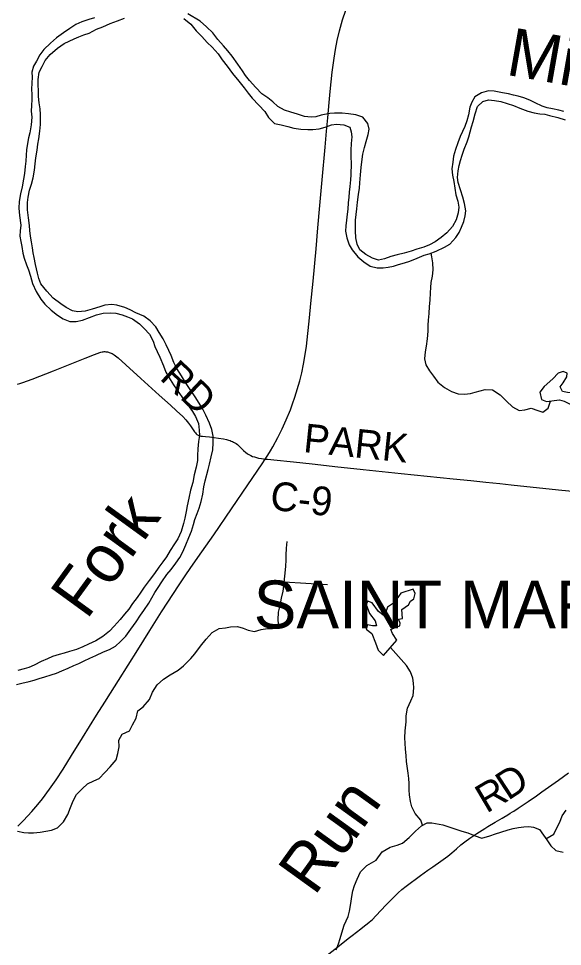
# Model space of a CAD drawing. Extents: x 1451455 to 1749751, y 218250 to 574981.
# Drawn here: x 1565667 to 1571350, y 440949 to 450636 of the extents above; entities that cross this region are included whole.
import ezdxf

# ---------------------------------------------------------------- set-up
doc = ezdxf.new("R2010")
doc.units = 0
for name, color, linetype in [('GM_X_Corporation_Text', 7, 'Continuous'), ('GM_X_County_Road', 7, 'Continuous'), ('GM_X_County_Road_Text', 7, 'Continuous'), ('GM_X_Major_River', 7, 'Continuous'), ('GM_X_Major_River_Text', 7, 'Continuous'), ('GM_X_Minor_Lake', 7, 'Continuous'), ('GM_X_Minor_River', 7, 'Continuous'), ('GM_X_Minor_River_Text', 7, 'Continuous'), ('GM_X_Township_Road', 7, 'Continuous'), ('GM_X_Township_Road_Text', 7, 'Continuous'), ('GM_X_US_Route', 7, 'Continuous')]:
    doc.layers.add(name, color=color, linetype=linetype)

msp = doc.modelspace()

# ---------------------------------------------------------------- linework, layer by layer
at = {"layer": 'GM_X_County_Road'}
for points in [[(1568244.8, 446037.9), (1568268.3, 446036), (1568605.4, 446000.4), (1568766.5, 445982.6), (1568971.1, 445959.8), (1569269.6, 445928.2), (1569666.6, 445887.6), (1570208.3, 445832.1), (1570394.5, 445813.5), (1570550.9, 445795.1), (1570694.5, 445781.2), (1570815.3, 445769.2), (1571308, 445717.4), (1571774.9, 445670.8), (1572065.4, 445641.3), (1572329.9, 445614.4), (1572611.1, 445584.1)], [(1568890.3, 440857.9), (1569019.8, 440958.4), (1569112.2, 441032), (1569153.7, 441064), (1569244.9, 441133.1), (1569283.3, 441162.6), (1569311.3, 441184.4), (1569331, 441201), (1569364.9, 441231.4), (1569401.5, 441268.5), (1569509.1, 441383), (1569563.4, 441440), (1569607.7, 441483.9), (1569624.3, 441499.7), (1569633.7, 441508.6), (1569673.2, 441543.2), (1569717.5, 441577.6), (1569868.3, 441688.3), (1569945, 441744.1), (1569997.3, 441779.7), (1570079.5, 441838.1), (1570153, 441890), (1570195.5, 441925.4), (1570244.5, 441968.7), (1570288.3, 442008.4), (1570329.2, 442041.6), (1570382.8, 442079.8), (1570454, 442126.8), (1570540.2, 442181.1), (1570571.2, 442199.6), (1570647.2, 442244.9), (1570695.1, 442273.5), (1570720.4, 442288.6), (1570737.5, 442298.8), (1570779.4, 442324.3), (1570804.6, 442339.8), (1570829.8, 442355.1), (1570841.2, 442361.9), (1570888.2, 442391.6), (1570991.4, 442460.5), (1571080, 442522.4), (1571136.1, 442562.4), (1571309.6, 442686.2), (1571413.5, 442760.7)]]:
    msp.add_lwpolyline(points, dxfattribs=at)
at = {"layer": 'GM_X_Major_River'}
msp.add_line((1567563.8, 450608.8), (1567434.8, 450687.3), dxfattribs=at)
for points in [[(1566460.5, 450643.1), (1566402, 450626.1), (1566329.2, 450601.4), (1566264.5, 450574.6), (1566201.5, 450531.7), (1566136.4, 450488.8), (1566065.1, 450434), (1565999.9, 450379.2), (1565930.4, 450312.3), (1565891.2, 450257), (1565855.8, 450191.5), (1565822.7, 450138.1), (1565807.5, 450076.3), (1565810.5, 450024.1), (1565805.3, 449962.2), (1565804.1, 449900.1), (1565805, 449842), (1565806.1, 449789.9), (1565800.9, 449729.9), (1565799.7, 449667.9), (1565804.6, 449605.7), (1565799.1, 449527.7), (1565785.5, 449443.8), (1565770.4, 449392), (1565761.3, 449332.1), (1565751.9, 449264.2), (1565746.9, 449210.2), (1565743.7, 449148.2), (1565736.6, 449092.2), (1565729.2, 449018.3), (1565720.1, 448960.4), (1565706.6, 448880.5), (1565689.1, 448806.7), (1565673.5, 448724.9), (1565670.2, 448656.9), (1565676.7, 448578.6), (1565690.9, 448478.2), (1565683.8, 448420.3), (1565680.7, 448364.3), (1565691.7, 448308), (1565702.7, 448255.7), (1565713.5, 448185.4), (1565724.5, 448133.2), (1565749.3, 448066.6), (1565770.4, 448012.2), (1565791.2, 447945.7), (1565813.9, 447871.2), (1565852.5, 447788.4), (1565899.1, 447707.4), (1565942.3, 447654.5), (1566007.3, 447593.3), (1566072.5, 447538), (1566134.1, 447502.8), (1566203.8, 447473.5), (1566268, 447472.3), (1566336.6, 447489.1), (1566409.3, 447513.8), (1566482.1, 447544.5), (1566552.7, 447559.3), (1566625, 447563.9), (1566683.1, 447560.9), (1566749.1, 447543.6), (1566806.9, 447522.5), (1566858.6, 447499.6), (1566929.9, 447448.2), (1566981.2, 447401.2), (1567034.3, 447342.1), (1567073, 447269.3), (1567092, 447210.9), (1567117.1, 447160.4), (1567144.1, 447099.8), (1567180.6, 447011), (1567207.4, 446944.4), (1567252.1, 446867.5), (1567285.2, 446812.8), (1567324.3, 446756), (1567373.1, 446687.1), (1567433.8, 446605.8), (1567484.6, 446532.8), (1567517.7, 446480.1), (1567548.5, 446407.5), (1567555.2, 446339.3), (1567556.2, 446283.2), (1567546.9, 446219.3), (1567539.5, 446145.3)], [(1567384.7, 445068.7), (1567414.1, 445140.3), (1567447.7, 445219.8), (1567475, 445283.3), (1567494.4, 445353.1), (1567509.4, 445404.9), (1567534.8, 445470.5), (1567555.9, 445526.2), (1567575.2, 445593.9), (1567592.8, 445671.7), (1567604.3, 445747.6), (1567617.5, 445811.4), (1567647.8, 445927), (1567660.9, 445982.9), (1567678.4, 446060.6), (1567695.8, 446132.4), (1567701.3, 446206.4), (1567700.6, 446276.5), (1567685.8, 446346.9), (1567661, 446413.4), (1567624.4, 446496.2), (1567593.5, 446556.9), (1567554.6, 446621.6), (1567511.7, 446688.5), (1567468.7, 446751.4), (1567412.1, 446836.5), (1567371.2, 446905.4), (1567322.5, 446982.4), (1567289.6, 447045.1), (1567260.9, 447117.7), (1567237.8, 447172.2), (1567208.8, 447228.8), (1567179.9, 447293.4), (1567135, 447360.3), (1567099.9, 447417), (1567042.9, 447480.2), (1566975.6, 447527.5), (1566894, 447565), (1566834.3, 447594.1), (1566778.6, 447619.2), (1566694.8, 447644.8), (1566640.7, 447649.8), (1566570.3, 447643), (1566517.8, 447628), (1566435, 447601.5), (1566362.4, 447582.8), (1566288, 447576.1), (1566232, 447585.2), (1566164.4, 447618.4), (1566109, 447659.5), (1566029.8, 447717), (1565962.9, 447790.3), (1565900.1, 447867.6), (1565879.1, 447924.1), (1565866.1, 447976.4), (1565845.7, 448068.9), (1565831, 448141.2), (1565820, 448191.5), (1565812.9, 448243.7), (1565802, 448304), (1565793.1, 448364.2), (1565786.2, 448424.4), (1565781.2, 448474.6), (1565772.6, 448554.8), (1565762.2, 448639.2), (1565759.6, 448715.3), (1565766.7, 448771.3), (1565782.1, 448843.1), (1565803.4, 448908.8), (1565820.7, 448972.5), (1565832.2, 449052.4), (1565839.5, 449118.4), (1565848.7, 449182.3), (1565860.3, 449262.2), (1565869.5, 449324.1), (1565878.6, 449380), (1565888.1, 449460), (1565895.5, 449531.9), (1565896.5, 449586), (1565895.5, 449636.1), (1565892.5, 449692.2), (1565883.7, 449756.4), (1565874.9, 449822.7), (1565873.9, 449874.8), (1565873.3, 449950.9), (1565872.3, 450001), (1565883.8, 450076.9), (1565914.9, 450134.4), (1565946.3, 450197.9), (1565997.6, 450261), (1566073.2, 450327.8), (1566144.3, 450376.5), (1566197, 450401.6), (1566247.6, 450424.7), (1566298.2, 450445.8), (1566348.7, 450464.9), (1566403.3, 450483.9), (1566482.3, 450524.5), (1566547.1, 450551.4), (1566626, 450586), (1566700.8, 450612.6)], [(1566700.8, 450612.6), (1566773.6, 450639.4)], [(1567393.7, 450638), (1567466.9, 450578.6), (1567523.8, 450509.4), (1567582.9, 450450.3), (1567637.9, 450387.2), (1567689.1, 450336.2), (1567752, 450266.9), (1567795, 450204.1), (1567846, 450141), (1567902.7, 450061.9), (1567967.4, 449982.6), (1568024.3, 449911.5), (1568065.4, 449858.6), (1568108.6, 449803.8), (1568179.5, 449732.4), (1568240.4, 449665.2), (1568279.4, 449602.4), (1568340.4, 449539.2), (1568410.4, 449525.9), (1568480.4, 449510.6), (1568544.3, 449493.4), (1568618.3, 449482), (1568690.5, 449476.7), (1568742.7, 449477.7), (1568809.1, 449486.5), (1568871.6, 449501.4), (1568938.3, 449526.2), (1568988.7, 449535.3), (1569064.8, 449525.9), (1569128.5, 449502.7), (1569143.6, 449452.3), (1569148.7, 449400.2), (1569143.4, 449332.2), (1569140, 449262.1), (1569138.7, 449190.1), (1569141.5, 449125.9), (1569139.2, 449005.8), (1569136.2, 448953.8), (1569128.8, 448881.8), (1569121.7, 448823.9), (1569116.7, 448771.9), (1569111.6, 448711.9), (1569108.3, 448645.9), (1569101.3, 448594), (1569094.1, 448530), (1569086.9, 448472.1), (1569081.9, 448418.1), (1569096.6, 448345.7), (1569121.3, 448273.2), (1569154.4, 448220.5), (1569211.3, 448149.3), (1569274.5, 448096.1), (1569339.9, 448052.9), (1569415.9, 448035.4), (1569478, 448032.3), (1569530.4, 448039.3), (1569584.8, 448052.4), (1569637.3, 448069.4), (1569699.9, 448086.3), (1569754.4, 448103.3), (1569831.2, 448134), (1569906.1, 448164.6), (1569956.5, 448179.7), (1570031.3, 448206.4), (1570116.5, 448250.9), (1570173.2, 448281.9), (1570234.8, 448350.9), (1570269.9, 448404.3), (1570297.1, 448459.9), (1570318.2, 448517.6), (1570333.4, 448575.4), (1570340.4, 448627.3), (1570327.8, 448705.6), (1570308.9, 448770.1), (1570284.3, 448846.6), (1570261.7, 448925.1), (1570254.6, 448975.3), (1570262, 449047.3), (1570271.1, 449101.2), (1570284.1, 449155), (1570301.2, 449210.8), (1570322.5, 449272.5), (1570354.1, 449350), (1570371.1, 449401.8), (1570386.1, 449453.6), (1570399.2, 449505.4), (1570416.3, 449561.2), (1570437.9, 449642.9), (1570461.4, 449716.5), (1570518.6, 449769.6), (1570579.1, 449786.5)], [(1570723, 449862), (1570637.1, 449879.5), (1570576.9, 449882.7), (1570504.3, 449862), (1570435.2, 449819.2), (1570402, 449763.7), (1570383, 449710), (1570367.4, 449632.2), (1570352.2, 449568.3), (1570329, 449508.7), (1570305.9, 449457), (1570280.8, 449403.4), (1570255.5, 449339.8), (1570234.1, 449270.1), (1570212.7, 449198.4), (1570203.5, 449138.5), (1570194.2, 449068.6), (1570202.9, 449000.3), (1570215.7, 448936), (1570224.4, 448863.8), (1570237.2, 448797.4), (1570258, 448731), (1570266.8, 448666.7), (1570261.7, 448608.7), (1570240.3, 448535), (1570202.8, 448463.6), (1570143.3, 448398.6), (1570084.2, 448349.6), (1570021.2, 448306.7), (1569962.3, 448273.8), (1569901.7, 448248.8), (1569829, 448228.1), (1569770.4, 448209.2), (1569697.8, 448188.5), (1569623.2, 448169.8), (1569556.6, 448151), (1569489.9, 448126.2), (1569429.4, 448115.3), (1569365.6, 448134.5), (1569296, 448171.8), (1569234.8, 448223), (1569205.7, 448279.6), (1569193, 448348), (1569186.3, 448420.2), (1569187.4, 448478.2), (1569186.4, 448530.3), (1569200.7, 448650.2), (1569210.1, 448720.1), (1569219.6, 448798.1), (1569228.9, 448866), (1569233.9, 448920), (1569239.5, 449004), (1569247, 449080), (1569254.2, 449141.9), (1569265.7, 449219.8), (1569283.1, 449289.6), (1569300.3, 449353.3), (1569321.8, 449425), (1569328.9, 449481), (1569317.9, 449539.3), (1569263, 449606.4), (1569191.2, 449629.7), (1569115.1, 449643.1), (1569049, 449648.3), (1568968.7, 449647.8), (1568918.5, 449644.7), (1568829.8, 449628.3), (1568773.3, 449611.3), (1568723.1, 449608.3), (1568654.9, 449613.5), (1568583.1, 449636.9), (1568511.3, 449658.2), (1568445.5, 449681.5), (1568375.9, 449718.8), (1568322.7, 449767.8), (1568271.2, 449808.8), (1568209.8, 449850), (1568146.8, 449917.2), (1568082, 449990.5), (1568036.8, 450041.4), (1568005.6, 450092), (1567958.7, 450159), (1567900.1, 450242.2), (1567855, 450301.1), (1567809.8, 450352), (1567750.9, 450419.2), (1567698, 450488.2), (1567631, 450551.5), (1567563.8, 450608.8)], [(1571365.7, 449665.9), (1571311.7, 449678.9), (1571247.7, 449692.1), (1571191.8, 449705.1), (1571139.9, 449722.1), (1571066.3, 449757.5), (1571010.6, 449784.6), (1570946.9, 449809.8), (1570887, 449826.9), (1570837, 449835.8), (1570785, 449848.8), (1570723, 449862)], [(1570579.1, 449786.5), (1570641.2, 449779.3), (1570707.3, 449770.1), (1570771.1, 449748.9), (1570838.9, 449727.6), (1570906.6, 449700.4), (1570988.4, 449668.8), (1571054.3, 449651.6), (1571112.3, 449642.5), (1571164.4, 449637.6), (1571216.3, 449624.6), (1571302.2, 449603), (1571380, 449577.5)], [(1567539.5, 446145.3), (1567536.1, 446073.3), (1567535.2, 446023.2), (1567521.8, 445951.4), (1567502.3, 445873.6), (1567486.7, 445793.8), (1567465.1, 445714.1), (1567447.4, 445628.3), (1567429.9, 445548.5), (1567418.7, 445490.6), (1567403.4, 445420.8), (1567392.3, 445365), (1567366.6, 445281.3), (1567333.1, 445205.8), (1567297.9, 445152.4), (1567250.4, 445081.2), (1567213.1, 445017.8), (1567176, 444964.4), (1567132.7, 444907.1), (1567087.4, 444843.8), (1567031.8, 444770.8), (1566978.3, 444699.7), (1566943.2, 444648.2), (1566906, 444592.8), (1566858.6, 444529.6), (1566819.4, 444470.3), (1566774.2, 444417), (1566729, 444361.8), (1566665.4, 444290.9), (1566618.3, 444239.7), (1566549, 444184.9), (1566475.9, 444140.1), (1566399, 444103.5), (1566340.3, 444078.5), (1566271.5, 444049.8), (1566200.9, 444029), (1566144.3, 444010), (1566091.9, 443997), (1566023.2, 443974.2), (1565968.6, 443953.2), (1565901.8, 443922.4), (1565828.8, 443885.7), (1565776.2, 443860.6), (1565725.7, 443845.5), (1565659.2, 443828.7)], [(1565646.4, 443684.7), (1565700.8, 443697.8), (1565779.5, 443716.3), (1565829.9, 443729.4), (1565882.4, 443744.5), (1565942.9, 443763.4), (1566007.6, 443784.3), (1566062.1, 443803.3), (1566118.8, 443826.3), (1566185.5, 443853.1), (1566244.2, 443882), (1566296.8, 443903.1), (1566353.6, 443932.1), (1566410.3, 443957.1), (1566475.1, 443988), (1566556, 444024.5), (1566618.7, 444049.4), (1566679.6, 444084.3), (1566732.7, 444133.4), (1566787.9, 444186.5), (1566841.5, 444259.6), (1566895.1, 444336.7), (1566940.6, 444406), (1566977.7, 444457.4), (1567027.3, 444532.6), (1567058.5, 444588.1), (1567091.6, 444643.5), (1567124.7, 444695), (1567166, 444756.3), (1567217.6, 444831.5), (1567260.7, 444882.7), (1567310.2, 444951.9), (1567351.4, 445009.2), (1567384.7, 445068.7)]]:
    msp.add_lwpolyline(points, dxfattribs=at)
at = {"layer": 'GM_X_Minor_Lake'}
for points in [[(1571319.6, 446656.4), (1571367.5, 446641.5), (1571437.1, 446608.2), (1571503.7, 446633.1), (1571536.3, 446660.5), (1571532.9, 446694.6), (1571479.4, 446729.6), (1571401.2, 446731), (1571349.3, 446742), (1571326.1, 446790.4), (1571357, 446834), (1571396.2, 446897.3), (1571398.9, 446933.3), (1571357.1, 446950.1), (1571304.6, 446933), (1571249.4, 446873.9), (1571159.7, 446795.4), (1571112.4, 446734.2), (1571131.1, 446659.8), (1571182.8, 446636.8)], [(1571182.8, 446636.8), (1571319.6, 446656.4)], [(1569620.8, 444147.7), (1569573.9, 444216.6), (1569558.6, 444259), (1569603.1, 444278.2), (1569649.6, 444297.4), (1569656.1, 444325.3), (1569636.8, 444365.7), (1569679.1, 444372.9), (1569672.8, 444467.1), (1569741.8, 444514), (1569762.6, 444553.7), (1569797.2, 444579.1), (1569812.2, 444634.9), (1569789, 444677.3), (1569661.9, 444637.5), (1569614.4, 444566.3), (1569575.6, 444525), (1569522.8, 444491.9), (1569499.5, 444422.2), (1569487, 444400.4), (1569429.7, 444445.5), (1569363.1, 444534.8), (1569315.3, 444553.6), (1569298.6, 444517.9), (1569335, 444425.1), (1569391.8, 444350), (1569406.9, 444297.7), (1569364.8, 444296.5), (1569312.8, 444305.4), (1569299.9, 444261.6), (1569359.2, 444214.5), (1569395.6, 444117.7), (1569424.3, 444041.1), (1569479.4, 443986)], [(1569479.4, 443986), (1569620.8, 444147.7)]]:
    msp.add_lwpolyline(points, dxfattribs=at)
at = {"layer": 'GM_X_Minor_River'}
for points in [[(1569975, 448186.3), (1569983, 448150), (1569993.9, 448087.7), (1569996.5, 448011.5), (1569987.3, 447945.6), (1569976, 447879.8), (1569973.1, 447829.8), (1569968.1, 447773.8), (1569964.7, 447697.7), (1569957.4, 447631.8), (1569954, 447555.8), (1569948.8, 447487.8), (1569943.8, 447435.8), (1569942.7, 447373.8), (1569935.2, 447293.8), (1569925.7, 447215.9), (1569914.7, 447158), (1569907.2, 447082), (1569922.2, 447021.7), (1569961.2, 446958.9), (1570002.3, 446904.1), (1570049.3, 446841.2), (1570116.4, 446784), (1570191.9, 446742.6), (1570259.6, 446719.3), (1570327.8, 446716.1), (1570388.1, 446723.1), (1570438.5, 446736.2), (1570490.9, 446751.3), (1570543.3, 446764.3), (1570619.4, 446759), (1570700.7, 446707.5), (1570765.7, 446640.2), (1570828.8, 446581), (1570896.3, 446545.8), (1570958.6, 446552.7), (1571023.1, 446567.6), (1571092.9, 446544.3), (1571144.7, 446525.4), (1571201.6, 446568.4), (1571224.8, 446642.8)], [(1568321.2, 444269), (1568385.6, 444281.8), (1568381.1, 444360), (1568384.5, 444440), (1568401.9, 444509.8), (1568415.2, 444583.7), (1568432.6, 444657.5), (1568437.6, 444711.4), (1568445, 444783.4), (1568454.2, 444847.3), (1568461.5, 444919.2), (1568464.7, 444983.2), (1568463.6, 445035.3), (1568466.9, 445105.3), (1568472.2, 445177.3)], [(1568442, 444754.3), (1568895.3, 444727.3)], [(1565654.9, 442152), (1565720.8, 442138.9), (1565770.9, 442134), (1565825, 442135), (1565893.4, 442141.8), (1565951.7, 442152.8), (1566012.1, 442161.7), (1566074.7, 442186.6), (1566136, 442249.6), (1566181.6, 442326.9), (1566209, 442398.5), (1566236.3, 442468), (1566271.6, 442533.5), (1566330.9, 442594.5), (1566388, 442645.6), (1566454.7, 442676.4), (1566509.4, 442703.5), (1566568.7, 442764.5), (1566625.9, 442825.5), (1566687.4, 442896.5), (1566704.7, 442962.3), (1566718, 443032.1), (1566713.3, 443102.3), (1566750.5, 443165.7), (1566827.3, 443198.3), (1566856.6, 443261.9), (1566896, 443333.3), (1566913.4, 443407), (1566970.4, 443452.1), (1567033.9, 443527), (1567067.4, 443604.5), (1567115, 443679.8), (1567182.3, 443740.6), (1567251.3, 443785.5), (1567336.4, 443834), (1567389.4, 443879.1), (1567469, 443953.8), (1567508, 444005.2), (1567569.6, 444082.1), (1567627.2, 444157.2), (1567688.6, 444228.2), (1567763.6, 444266.9), (1567827.9, 444275.8), (1567882.2, 444284.8), (1567956.5, 444287.5), (1568012.4, 444272.5), (1568066.2, 444251.5), (1568132.1, 444238.3), (1568200.7, 444257.1), (1568269, 444267.9), (1568321.2, 444269)], [(1569888.6, 442215.2), (1569869.2, 442267.2), (1569812.3, 442338.3), (1569777.5, 442407), (1569762.4, 442461.3), (1569751.7, 442531.6), (1569748.6, 442581.7), (1569749.8, 442649.7), (1569746.8, 442703.8), (1569737.8, 442758.1), (1569727.1, 442830.3), (1569722, 442880.5), (1569717.1, 442942.6), (1569710.3, 443008.8), (1569705.4, 443071), (1569704.4, 443127.1), (1569707.7, 443199.1), (1569715.5, 443295.1), (1569716.6, 443357.1), (1569732.1, 443436.9), (1569765.7, 443514.4), (1569790.8, 443570), (1569796.2, 443648), (1569795.1, 443698.1), (1569786, 443750.3), (1569761.2, 443816.8), (1569722.3, 443883.6), (1569665.2, 443944.7), (1569554.2, 444071.6)], [(1571177.2, 442073.8), (1571260.6, 442122.2), (1571294, 442193.7), (1571321.1, 442245.3), (1571348.4, 442312.9), (1571389.5, 442370.2)], [(1568986, 440913.5), (1569011.2, 440977.1), (1569028.2, 441030.8), (1569045.4, 441090.6), (1569070.9, 441170.2), (1569110.7, 441261.6), (1569125.7, 441317.4), (1569139.2, 441397.2), (1569150.6, 441469.1), (1569159.7, 441529), (1569178.8, 441584.7), (1569204, 441650.3), (1569239.6, 441727.8), (1569307, 441794.7), (1569404.2, 441849), (1569466, 441936), (1569551.1, 441984.5), (1569621.8, 442007.3), (1569680.3, 442026.3), (1569749.5, 442085.1), (1569815, 442154), (1569876.2, 442209), (1569934.9, 442238), (1569987, 442239), (1570099, 442217), (1570184.7, 442191.5), (1570300.4, 442153.4), (1570362.2, 442134.3), (1570439.9, 442104.8), (1570507.6, 442077.6), (1570590.3, 442102.2), (1570650.9, 442123.1), (1570707.4, 442142.1), (1570784.1, 442166.8), (1570834.4, 442179.9), (1570890.8, 442190.9), (1570945.1, 442197.9), (1570997.3, 442201), (1571047.3, 442194.1), (1571109.1, 442171), (1571152.1, 442112.2), (1571185.3, 442061.5), (1571228.3, 442000.7), (1571279.6, 441951.7), (1571357.5, 441934.3)]]:
    msp.add_lwpolyline(points, dxfattribs=at)
at = {"layer": 'GM_X_Township_Road'}
for points in [[(1565656.7, 446817.5), (1565682.1, 446825.2), (1565712.8, 446835.3), (1565811.1, 446871.8), (1566033.7, 446960), (1566152.7, 447007), (1566363.5, 447090.8), (1566461, 447129.4), (1566516.1, 447150.1), (1566527.3, 447153.5), (1566540.1, 447156.5), (1566551.2, 447158.1), (1566561.2, 447158.8), (1566570.3, 447158.6), (1566578.7, 447158.1), (1566586.7, 447157.4), (1566596.5, 447156.1), (1566606.2, 447153.8), (1566615.3, 447151), (1566625, 447147.9), (1566636.4, 447143.3), (1566646, 447138.7), (1566655.7, 447133.1), (1566665.8, 447126.3), (1566707.4, 447094.1), (1566788.1, 447021.8), (1566945.4, 446877.8), (1567134.9, 446705.9), (1567254.5, 446598.6), (1567317.2, 446540.8), (1567382.6, 446481.1), (1567414.6, 446448.1), (1567444.2, 446412.7), (1567463.4, 446385.9), (1567497.4, 446333.7), (1567506.1, 446322.4)], [(1567506.1, 446322.4), (1567515, 446311), (1567524.5, 446300), (1567530.4, 446294.4), (1567536.5, 446289.9), (1567543.8, 446286.2), (1567551, 446282.6), (1567561.6, 446279.3), (1567571.5, 446277.3), (1567588.3, 446275), (1567621.7, 446273.4), (1567661.6, 446269.7), (1567711.2, 446263.8), (1567758, 446255.9), (1567807.7, 446247.4), (1567839.6, 446240.8), (1567860.4, 446235.4), (1567877.3, 446230.2), (1567889.5, 446225.8), (1567901.7, 446220.8), (1567914.3, 446214.9), (1567928, 446207.1), (1567940, 446198.5), (1567954.9, 446187.8), (1567976.3, 446167.6), (1568018.2, 446126.3), (1568042.8, 446105.2), (1568054.9, 446095.7), (1568066.6, 446088.5), (1568079.7, 446080.5), (1568095.1, 446073), (1568112.4, 446065.6), (1568131.3, 446058.9), (1568151.7, 446052.1), (1568175.2, 446046.5), (1568207.1, 446041.4), (1568227.5, 446039.2), (1568244.8, 446037.9)]]:
    msp.add_lwpolyline(points, dxfattribs=at)
at = {"layer": 'GM_X_US_Route'}
msp.add_lwpolyline([(1565659.2, 442205.3), (1565719, 442264.1), (1565805.8, 442359.1), (1565868.4, 442431.6), (1565917.2, 442491.4), (1565991.9, 442592.5), (1566060.5, 442688.6), (1566131.9, 442801.1), (1566220.4, 442942.2), (1566334.6, 443125.6), (1566483.3, 443362.3), (1566568.2, 443498.3), (1566628.3, 443591.8), (1566710.7, 443725.8), (1566914.9, 444047), (1567038.5, 444246.9), (1567159.3, 444440.7), (1567347.1, 444725.7), (1567423.2, 444839.6), (1567492.6, 444938.2), (1567582.6, 445068.3), (1567706.7, 445247.3), (1567892.3, 445517.5), (1568062.5, 445766.8), (1568212.4, 445988.6), (1568244.8, 446037.9), (1568272.3, 446078.6), (1568299.9, 446124.3), (1568324.5, 446166.5), (1568376.6, 446263.1), (1568421.1, 446352.1), (1568463.4, 446445.4), (1568507.3, 446552), (1568530.9, 446614), (1568555.1, 446684.3), (1568604.5, 446853.4), (1568625.4, 446936.3), (1568644.6, 447026.4), (1568659.4, 447107.1), (1568675, 447216.1), (1568705.5, 447510.9), (1568720.4, 447660.9), (1568745.1, 447895.6), (1568776.7, 448233.2), (1568795.3, 448452.2), (1568816.7, 448686.3), (1568841, 448951.6), (1568870.7, 449293.6), (1568885.1, 449461.7), (1568898.8, 449598.9), (1568913.8, 449761.5), (1568924, 449874.1), (1568945.7, 450076.5), (1568963.8, 450223.4), (1568977.7, 450314.2), (1568996.7, 450406.8), (1569020.3, 450508.8), (1569051.8, 450622.3), (1569085.2, 450723.3)], dxfattribs=at)

# ---------------------------------------------------------------- texts
at = {"layer": 'GM_X_Corporation_Text'}
msp.add_text('SAINT MARTIN', height=500, rotation=0.00001, dxfattribs=at).set_placement((1568124.7, 444269.3))
at = {"layer": 'GM_X_County_Road_Text'}
for s, rotation, p in [('PARK', 354.1111, (1568635.7, 446111.3)), ('C-9', 353.60953, (1568286.7, 445510.7)), ('D', 33.22042, (1570781.5, 442466.9)), ('R', 30.50591, (1570556.3, 442333.7))]:
    msp.add_text(s, height=300, rotation=rotation, dxfattribs=at).set_placement(p)
at = {"layer": 'GM_X_Major_River_Text'}
for s, height, rotation, p in [('Miami', 499.99, 349.99755, (1570748.7, 450051.7)), ('Fork', 500, 54.00133, (1566378.6, 444350.8))]:
    msp.add_text(s, height=height, rotation=rotation, dxfattribs=at).set_placement(p)
at = {"layer": 'GM_X_Minor_River_Text'}
msp.add_text('Run', height=499.97, rotation=54.22394, dxfattribs=at).set_placement((1568758.4, 441467))
at = {"layer": 'GM_X_Township_Road_Text'}
msp.add_text('RD', height=300, rotation=316.72652, dxfattribs=at).set_placement((1567131.3, 446876.3))

doc.saveas('drawing.dxf')
